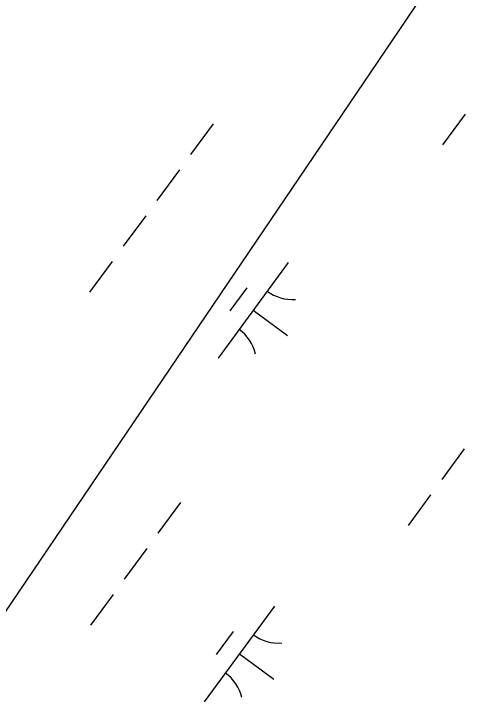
# Model space of a CAD drawing. Extents: x 3905714 to 3926767, y 183354 to 205755.
# Drawn here: x 3917427.9 to 3917620.2, y 196286.2 to 196576.7 of the extents above; entities that cross this region are included whole.
import ezdxf

# ---------------------------------------------------------------- set-up
doc = ezdxf.new("R2010")
doc.units = 0
doc.layers.add('V-UTIL-LINE', color=7, linetype='Continuous')
doc.layers.add('V-WETL-SWMP', color=7, linetype='Continuous')

msp = doc.modelspace()

# ---------------------------------------------------------------- linework, layer by layer
at = {"layer": 'V-UTIL-LINE'}
msp.add_lwpolyline([(3920382.72, 200123.13), (3919431.34, 198911.04), (3917639.74, 196643.01), (3912670.96, 189304.15), (3911629.35, 187953.28)], dxfattribs=at)
at = {"layer": 'V-WETL-SWMP'}
for p, q in [((3917618, 196534.39), (3917608.54, 196521.49)), ((3917511.84, 196530.35), (3917502.38, 196517.45)), ((3917497.65, 196510.99), (3917488.19, 196498.09)), ((3917483.47, 196491.63), (3917474.01, 196478.73)), ((3917469.28, 196472.27), (3917459.83, 196459.37)), ((3917543.47, 196471.95), (3917513.92, 196431.61)), ((3917526.01, 196461.18), (3917518.92, 196451.5)), ((3917528.69, 196451.78), (3917543.21, 196441.14)), ((3917617.65, 196393.33), (3917608.19, 196380.42)), ((3917603.46, 196373.97), (3917594.01, 196361.06)), ((3917498.05, 196370.68), (3917488.59, 196357.77)), ((3917483.87, 196351.32), (3917474.41, 196338.41)), ((3917469.68, 196331.96), (3917460.23, 196319.05)), ((3917537.69, 196327.12), (3917508.14, 196286.79)), ((3917520.24, 196316.36), (3917513.15, 196306.68)), ((3917522.92, 196306.96), (3917537.44, 196296.32))]:
    msp.add_line(p, q, dxfattribs=at)
for centre, start, end in [((3917545.21, 196473.92), 233, 274.5436), ((3917512.56, 196429.36), 13, 54.5436), ((3917539.43, 196329.1), 233, 274.5436), ((3917506.78, 196284.54), 13, 54.5436)]:
    msp.add_arc(centre, 17.62, start, end, dxfattribs=at)

doc.saveas('drawing.dxf')
